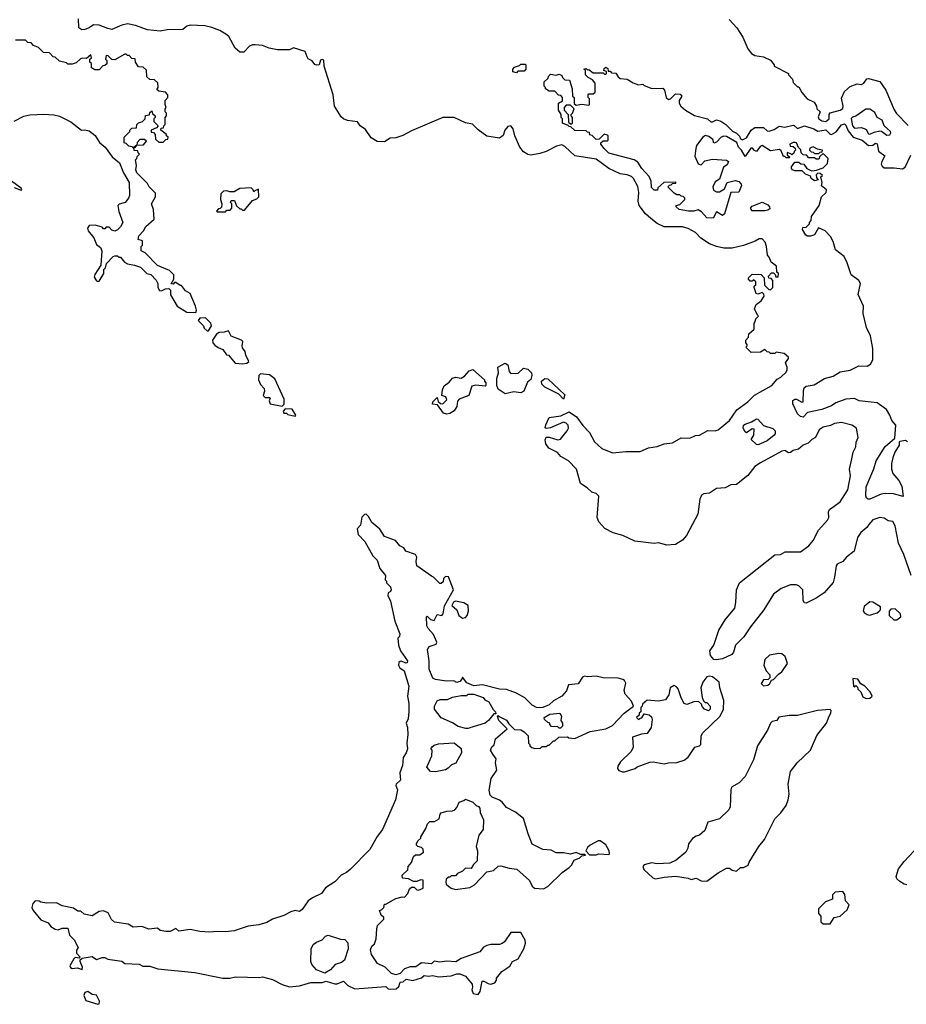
# Model space of a CAD drawing. Extents: x 1861455 to 2058065, y 200073 to 437907.
# Tile 514 of 574: x 1977315 to 1983561, y 409404 to 416343. Entities that reach past the tile are written whole.
import ezdxf

# ---------------------------------------------------------------- set-up
doc = ezdxf.new("R2010")
doc.units = 0

msp = doc.modelspace()

# ---------------------------------------------------------------- linework, layer by layer
at = {"layer": '0CON05XD'}
for points in [[(1982012.3, 412707.7), (1981984.1, 412675.9), (1981935.9, 412644.1), (1981875, 412640), (1981815.6, 412655.6), (1981785, 412651.4), (1981648.3, 412668.3), (1981565, 412707.1), (1981495, 412727.5), (1981437.7, 412757.7), (1981393.8, 412805), (1981383.9, 412833.9), (1981396.1, 412986.1), (1981375, 413003.3), (1981345, 413013.8), (1981313.4, 413043.4), (1981265, 413074), (1981236.5, 413176.5), (1981180.8, 413235), (1981126.2, 413265), (1981104, 413294), (1981042.6, 413322.6), (1981022.2, 413355), (1981017.7, 413382.3), (1981025, 413400), (1981045, 413401.2), (1981105, 413381.2), (1981125, 413386.2), (1981171.2, 413445), (1981181.2, 413465), (1981178.8, 413485), (1981165, 413500), (1981145, 413506.7), (1981055, 413467.9), (1981025, 413461.5), (1981017.1, 413467.1), (1981022.6, 413487.4), (1981045, 413540.8), (1981128, 413552), (1981185, 413580), (1981237.5, 413545), (1981282.1, 413482.1), (1981329.4, 413435), (1981365, 413368.8), (1981415, 413320), (1981490.9, 413290.9), (1981585, 413300), (1981685, 413300), (1981745, 413325.8), (1981805.5, 413334.5), (1981855.6, 413354.4), (1981915, 413361.9), (1981974.3, 413395.7), (1982035, 413394.3), (1982075, 413412.5), (1982103.9, 413416.1), (1982162, 413448), (1982215, 413445.7), (1982235, 413452.5), (1982315, 413518), (1982367.2, 413592.8), (1982445, 413650.8), (1982492.1, 413697.9), (1982551.2, 413728.8), (1982613.3, 413765), (1982650.7, 413809.3), (1982676.1, 413823.9), (1982715, 413860), (1982722.5, 413875), (1982722.5, 413895), (1982710, 413925), (1982730, 413955), (1982730, 413965), (1982701.7, 413991.7), (1982645, 414000), (1982635, 413990), (1982605, 413990), (1982595, 414000), (1982581.7, 414001.7), (1982565, 414020), (1982535, 414000), (1982468.3, 413998.3), (1982430, 414035), (1982440, 414045), (1982440, 414055), (1982430, 414065), (1982430, 414085), (1982450, 414105), (1982451.7, 414128.3), (1982488.3, 414161.7), (1982490, 414205), (1982497, 414213), (1982500, 414235), (1982520, 414255), (1982511.7, 414261.7), (1982492.5, 414305), (1982503, 414337), (1982538.3, 414361.7), (1982560, 414395), (1982558.3, 414408.3), (1982545, 414420), (1982515, 414410), (1982503.3, 414413.3), (1982490, 414455), (1982490, 414465), (1982500, 414475), (1982500, 414495), (1982485, 414510), (1982475, 414500), (1982461.7, 414501.7), (1982450, 414515), (1982450, 414525), (1982475, 414550), (1982538.3, 414548.3), (1982560, 414525), (1982561.7, 414471.7), (1982591.7, 414441.7), (1982605, 414440), (1982620, 414455), (1982620, 414505), (1982608.3, 414518.3), (1982591.7, 414521.7), (1982590, 414535), (1982611.7, 414558.3), (1982625, 414560), (1982638.3, 414548.3), (1982641.7, 414531.7), (1982658.3, 414531.7), (1982660, 414555), (1982650, 414565), (1982647, 414607), (1982610, 414635), (1982595, 414670), (1982583, 414683), (1982576.7, 414745), (1982566.2, 414775), (1982545, 414800), (1982525, 414800), (1982497.1, 414782.9), (1982415, 414752), (1982335, 414733.3), (1982276.1, 414733.9), (1982225, 414744), (1982174.5, 414764.5), (1982113.6, 414803.6), (1982075, 414844.2), (1982025, 414872.5), (1981984.4, 414884.4), (1981855, 414884.4), (1981805, 414906.7), (1981761.1, 414941.1), (1981724.4, 414975), (1981678.2, 415035), (1981672.7, 415065), (1981677.1, 415125), (1981668.7, 415168.7), (1981639.5, 415225), (1981625, 415237.3), (1981595, 415250), (1981545, 415258.1), (1981465, 415293.6), (1981375, 415361.2), (1981225, 415384.6), (1981155, 415450.8), (1981135, 415460.8), (1981096.8, 415453.2), (1981024.5, 415415.5), (1980979.8, 415400.2), (1980915, 415388.1), (1980895, 415392.9), (1980865, 415412.5), (1980839.2, 415445), (1980802.5, 415525), (1980792, 415575), (1980775, 415596), (1980755, 415590), (1980732.5, 415565), (1980721.7, 415528.3), (1980695, 415507.5), (1980605, 415523.3), (1980545, 415567.5), (1980505, 415606.2), (1980455, 415617.5), (1980375, 415653.3), (1980295, 415654), (1980075, 415559.4), (1980015, 415527.6), (1979965, 415511.2), (1979925, 415509.4), (1979885, 415483.5), (1979833.8, 415483.8), (1979791.1, 415511.1), (1979750.2, 415570.2), (1979714.2, 415595), (1979694.1, 415624.1), (1979625, 415632.5), (1979596.2, 415645), (1979579.7, 415659.7), (1979533.1, 415735), (1979524.4, 415815), (1979458.8, 416015), (1979458.3, 416058.3), (1979445, 416063.8), (1979435, 416059.2), (1979423.6, 416026.4), (1979405, 416024), (1979395, 416028), (1979375, 416053.6), (1979347.3, 416067.3), (1979339.4, 416080.6), (1979325, 416120), (1979245, 416146.2), (1979215, 416131.2), (1979131.7, 416131.7), (1979072.5, 416142.5), (1979025, 416162.5), (1978973.6, 416166.4), (1978955, 416166.2), (1978935, 416156.2), (1978894.4, 416115.6), (1978865, 416114.3), (1978832.8, 416142.8), (1978787.5, 416225), (1978775, 416235.6), (1978725, 416267.8), (1978669.2, 416289.2), (1978619.5, 416299.5), (1978516.2, 416303.8), (1978493.3, 416296.7), (1978465, 416273.3), (1978355, 416271.2), (1978305, 416262.9), (1978215, 416272.3), (1978131.7, 416301.7), (1978075, 416313.4), (1978034.3, 416305.7), (1977965, 416273.9), (1977935, 416280.3), (1977876, 416306), (1977835, 416306.7), (1977804.6, 416285), (1977773.3, 416273.2), (1977753, 416273), (1977731.9, 416285), (1977728.5, 416348.5)], [(1982312, 416345), (1982367, 416287), (1982409.7, 416219.7), (1982445, 416137.5), (1982470, 416105), (1982495, 416090), (1982555, 416082.5), (1982605, 416057.5), (1982630, 416025), (1982630, 416015), (1982730, 415965), (1982730, 415955), (1982760, 415925), (1982765, 415900), (1982795, 415870), (1982805, 415870), (1982825, 415830), (1982862.5, 415785), (1982913, 415763), (1982927.5, 415735), (1982930, 415715), (1982953.3, 415695), (1982940.4, 415659.6), (1982944.6, 415645), (1982965, 415630.8), (1982995, 415626.2), (1983018.1, 415645), (1983018, 415675), (1983025, 415686.7), (1983094.1, 415705.9), (1983113.3, 415716.7), (1983117, 415733), (1983105, 415790), (1983125, 415837.5), (1983165, 415872.5), (1983215, 415892.5), (1983245, 415887.5), (1983263, 415897), (1983283.6, 415926.4), (1983295, 415930), (1983375, 415907.5), (1983417.7, 415847.7), (1983475, 415707.5), (1983492.3, 415682.3), (1983575, 415597.5)], [(1978555, 414280), (1978560, 414295), (1978552.5, 414325), (1978515, 414412.5), (1978482.3, 414432.3), (1978455, 414470), (1978445, 414470), (1978415, 414490), (1978405, 414490), (1978395, 414480), (1978381.7, 414481.7), (1978400, 414515), (1978400, 414545), (1978370, 414575), (1978285, 414610), (1978199.3, 414699.3), (1978170, 414715), (1978170, 414745), (1978180, 414755), (1978180, 414785), (1978150, 414795), (1978155, 414820), (1978187.5, 414855), (1978203.3, 414885), (1978261.7, 414938.3), (1978256.7, 415005), (1978243.3, 415045), (1978272.5, 415095), (1978271.7, 415121.7), (1978227.5, 415165), (1978215, 415190), (1978140, 415265), (1978132.5, 415285), (1978137.5, 415315), (1978130, 415355), (1978140, 415365), (1978141.7, 415378.3), (1978160, 415395), (1978150, 415405), (1978148.3, 415418.3), (1978121.7, 415421.7), (1978120, 415440), (1978128.3, 415441.7), (1978140, 415460), (1978188.3, 415461.7), (1978208.3, 415488.3), (1978195, 415500), (1978161.7, 415498.3), (1978141.7, 415478.3), (1978140, 415460), (1978115, 415440), (1978108.3, 415448.3), (1978083, 415453), (1978065, 415470), (1978050, 415475), (1978050, 415515), (1978090, 415555), (1978090, 415565), (1978105, 415580), (1978138.3, 415581.7), (1978140, 415605), (1978153, 415617), (1978180, 415625), (1978200, 415645), (1978201.7, 415668.3), (1978228.3, 415671.7), (1978231.7, 415688.3), (1978245, 415700), (1978251.7, 415681.7), (1978270, 415665), (1978270, 415655), (1978260, 415645), (1978260, 415625), (1978290, 415595), (1978278.3, 415581.7), (1978240, 415565), (1978241.7, 415551.7), (1978258.3, 415548.3), (1978270, 415535), (1978271.7, 415501.7), (1978295, 415480), (1978325, 415480), (1978345, 415500), (1978358.3, 415501.7), (1978360, 415515), (1978350, 415525), (1978350, 415535), (1978310, 415565), (1978311.7, 415578.3), (1978328.3, 415581.7), (1978330, 415595), (1978340, 415605), (1978340, 415655), (1978350, 415665), (1978350, 415685), (1978340, 415695), (1978340, 415715), (1978347.5, 415725), (1978340, 415745), (1978340, 415775), (1978357.5, 415795), (1978357.5, 415815), (1978341.7, 415831.7), (1978295, 415840), (1978281.7, 415851.7), (1978290, 415865), (1978288.3, 415898.3), (1978265, 415920), (1978231.7, 415921.7), (1978211.7, 415941.7), (1978208.3, 415988.3), (1978185, 416010), (1978151.7, 416011.7), (1978130, 416045), (1978128.3, 416068.3), (1978105, 416070), (1978085, 416090), (1978075, 416090), (1978065, 416100), (1978055, 416100), (1977985, 416060), (1977963, 416063), (1977938.3, 416088.3), (1977925, 416090), (1977920, 416065), (1977930, 416055), (1977928.3, 416031.7), (1977915, 416020), (1977901.7, 416018.3), (1977875, 415990), (1977845, 415990), (1977820, 416005), (1977820, 416035), (1977810, 416045), (1977810, 416065), (1977820, 416075), (1977815, 416096.7), (1977785, 416070), (1977755, 416072.5), (1977743, 416067), (1977711.7, 416038.3), (1977685, 416030), (1977655, 416030), (1977645, 416040), (1977595, 416050), (1977565, 416080), (1977551.7, 416081.7), (1977525, 416110), (1977481.7, 416111.7), (1977448.3, 416148.3), (1977411.7, 416161.7), (1977395, 416180), (1977371.7, 416181.7), (1977355, 416200), (1977285, 416200)], [(1980815, 415970), (1980790, 415975), (1980790, 415995), (1980801.7, 416008.3), (1980835, 416020), (1980845, 416030), (1980875, 416030), (1980880, 416025), (1980880, 415995), (1980868.3, 415981.7), (1980825, 415980), (1980815, 415970)], [(1983281.2, 414175), (1983256.4, 414273.6), (1983260, 414325), (1983223, 414407), (1983237.5, 414485), (1983225.9, 414505.9), (1983173.3, 414545), (1983145, 414630), (1983122.5, 414675), (1983061.7, 414721.7), (1983045, 414780), (1983027.5, 414815), (1982990, 414855), (1982943, 414877), (1982915, 414827.5), (1982885, 414816.7), (1982865, 414817.5), (1982852.5, 414825), (1982830, 414865), (1982831.7, 414878.3), (1982855, 414880), (1982880, 414905), (1982880, 414915), (1982891.7, 414928.3), (1982893.3, 414956.7), (1982947.5, 415035), (1982963.3, 415095), (1982997.5, 415125), (1983000, 415145), (1982963, 415173), (1982967.5, 415195), (1982960, 415235), (1982970, 415245), (1982955, 415260), (1982938.3, 415261.7), (1982925, 415250), (1982928.3, 415228.3), (1982940, 415215), (1982915, 415207.5), (1982890, 415225), (1982885, 415240), (1982850, 415255), (1982827, 415277), (1982775, 415277.5), (1982760, 415285), (1982752.5, 415295), (1982753, 415307), (1982775, 415340), (1982805, 415340), (1982818.3, 415328.3), (1982840, 415325), (1982860, 415295), (1982883, 415283), (1982895, 415277.5), (1982927.5, 415282.5), (1982975, 415300), (1983005, 415330), (1983010, 415365), (1982975, 415400), (1982951.7, 415378.3), (1982945, 415360), (1982925, 415360), (1982915, 415370), (1982875, 415370), (1982858.3, 415388.3), (1982835, 415390), (1982820, 415405), (1982817, 415427), (1982801.7, 415441.7), (1982787.5, 415475), (1982777, 415477), (1982763, 415477), (1982740, 415465), (1982741.7, 415451.7), (1982765, 415450), (1982778.3, 415438.3), (1982780, 415425), (1982770, 415415), (1982768.3, 415401.7), (1982755, 415390), (1982748.3, 415398.3), (1982721.7, 415408.3), (1982721.7, 415391.7), (1982740, 415375), (1982735, 415370), (1982715, 415370), (1982705, 415380), (1982695, 415380), (1982678.3, 415418.3), (1982667.5, 415427.5), (1982605, 415420), (1982545, 415456.7), (1982530.7, 415449.3), (1982506.7, 415413.3), (1982490.7, 415420.7), (1982478.3, 415438.3), (1982465, 415437.5), (1982425, 415380), (1982400, 415425), (1982380, 415445), (1982367.3, 415477.3), (1982295, 415520), (1982275, 415522), (1982255.7, 415514.3), (1982225, 415480), (1982205, 415472.5), (1982198.3, 415498.3), (1982170.7, 415520.7), (1982147, 415527), (1982127.5, 415515), (1982083.9, 415456.1), (1982078.8, 415435), (1982071.7, 415381.7), (1982095, 415327.5), (1982115, 415320), (1982142.3, 415347.7), (1982195, 415360), (1982293.6, 415353.6), (1982307.5, 415345), (1982299.3, 415320.7), (1982273.3, 415305), (1982245, 415220), (1982215, 415200), (1982197.5, 415165), (1982201.7, 415141.7), (1982225, 415130), (1982245, 415130), (1982279.3, 415150.7), (1982300, 415195), (1982355, 415210), (1982382.3, 415202.3), (1982397.5, 415185), (1982400, 415175), (1982381.7, 415128.3), (1982323.8, 415126.2), (1982280, 414975), (1982266.4, 414963.6), (1982225, 414990), (1982200, 414945), (1982155, 414946), (1982118.6, 414988.6), (1982095, 415002.5), (1982065, 414993.8), (1982025.9, 414994.1), (1981960, 415005), (1981940, 415025), (1981940, 415035), (1981965, 415040), (1982000, 415075), (1982000, 415085), (1981988.3, 415098.3), (1981975, 415100), (1981965, 415110), (1981945, 415110), (1981925, 415120), (1981880, 415165), (1981891.7, 415178.3), (1981905, 415180), (1981915, 415190), (1981938.3, 415191.7), (1981938.3, 415198.3), (1981853, 415197), (1981811.7, 415158.3), (1981808.3, 415141.7), (1981785, 415142.5), (1981765, 415160), (1981763.3, 415205), (1981748.8, 415238.8), (1981697.5, 415295), (1981670, 415340), (1981645, 415356.2), (1981465, 415402.5), (1981433.3, 415435), (1981410, 415465), (1981410, 415475), (1981425, 415490), (1981455, 415490), (1981460, 415495), (1981460, 415525), (1981455, 415530), (1981433, 415537), (1981398.3, 415501.7), (1981375, 415500), (1981348.3, 415528.3), (1981331.7, 415531.7), (1981328.3, 415548.3), (1981315, 415550), (1981305, 415560), (1981225, 415562.5), (1981198.3, 415588.3), (1981185, 415590), (1981178.3, 415598.3), (1981140, 415615), (1981140, 415645), (1981130, 415655), (1981130, 415675), (1981110, 415705), (1981110, 415755), (1981138.3, 415771.7), (1981140, 415795), (1981128.3, 415808.3), (1981111.7, 415811.7), (1981085, 415840), (1981045, 415840), (1981020, 415855), (1981020, 415865), (1981010, 415875), (1981010, 415905), (1981035, 415930), (1981041.7, 415948.3), (1981055, 415960), (1981095, 415952.5), (1981115, 415960), (1981135, 415950), (1981140, 415935), (1981155, 415920), (1981188.3, 415918.3), (1981207.5, 415855), (1981210, 415805), (1981220, 415795), (1981221.7, 415751.7), (1981235, 415740), (1981275, 415747.5), (1981325, 415740), (1981330, 415745), (1981330, 415785), (1981320, 415795), (1981320, 415815), (1981325, 415820), (1981355, 415820), (1981368.3, 415831.7), (1981370, 415895), (1981349.3, 415919.3), (1981320, 415935), (1981300, 415955), (1981300, 415985), (1981290, 415995), (1981305, 416000), (1981315, 415990), (1981325, 415992.5), (1981355, 415970), (1981425, 415970), (1981435, 415960), (1981445, 415960), (1981450, 415965), (1981448.3, 415978.3), (1981430, 415985), (1981431.7, 415998.3), (1981445, 416010), (1981458.3, 415998.3), (1981461.7, 415981.7), (1981475, 415980), (1981485, 415970), (1981515, 415967.5), (1981530, 415940), (1981545, 415930), (1981595, 415923.3), (1981637.3, 415897.3), (1981675, 415883.3), (1981705, 415890), (1981715, 415880), (1981768.3, 415858.3), (1981845, 415860), (1981857, 415847), (1981870, 415795), (1981885, 415780), (1981900, 415785), (1981935, 415820), (1981968.3, 415818.3), (1981980, 415805), (1981960, 415775), (1981960, 415755), (1981972.5, 415735), (1982005, 415706.2), (1982068.3, 415668.3), (1982160, 415645), (1982183, 415623), (1982195, 415622.5), (1982225, 415636.7), (1982255, 415627.5), (1982290, 415605), (1982337, 415557), (1982365, 415542.5), (1982385, 415522.5), (1982393.8, 415503.8), (1982407, 415497), (1982435, 415510), (1982467.5, 415565), (1982495, 415582.5), (1982555, 415583.8), (1982580.8, 415560.8), (1982595, 415557.3), (1982629.6, 415570.4), (1982665, 415594), (1982705, 415585.5), (1982765, 415601.2), (1982771.7, 415598.3), (1982795, 415577.5), (1982844.1, 415595.9), (1982910, 415575), (1982938.8, 415558.8), (1982995, 415566.5), (1983025, 415536.9), (1983035, 415534.4), (1983068.1, 415551.9), (1983105, 415603.1), (1983125, 415609.1), (1983135, 415600), (1983150.8, 415560.8), (1983185.7, 415515.7), (1983250, 415495), (1983295, 415455.7), (1983325, 415458.8), (1983345, 415472.5), (1983355, 415469.2), (1983366.2, 415416.2), (1983410, 415385), (1983387.5, 415345), (1983384.2, 415325), (1983390.6, 415310.6), (1983405, 415300), (1983475, 415300), (1983535, 415291.2), (1983552, 415305), (1983592.3, 415387.7)], [(1981205, 415610), (1981210, 415615), (1981210, 415655), (1981200, 415665), (1981200, 415675), (1981210, 415685), (1981220, 415715), (1981195, 415740), (1981165, 415740), (1981150, 415725), (1981150, 415705), (1981180, 415675), (1981181.7, 415621.7), (1981195, 415610), (1981205, 415610)], [(1983425, 415530), (1983445, 415532.7), (1983453.1, 415545), (1983448.6, 415555), (1983404.6, 415594.6), (1983391.9, 415635), (1983355, 415654), (1983339.4, 415689.4), (1983305, 415712), (1983276.7, 415713.3), (1983205, 415662.5), (1983182.5, 415657.5), (1983172.5, 415647.5), (1983182.3, 415595), (1983195, 415578.6), (1983243.6, 415583.6), (1983265, 415576.7), (1983278.7, 415568.7), (1983295, 415539.2), (1983305, 415535.6), (1983335, 415550.7), (1983375, 415559.1), (1983387, 415557), (1983425, 415530)], [(1977275, 415627.5), (1977345, 415662.5), (1977386.7, 415673.3), (1977485, 415676.7), (1977555, 415672.5), (1977595, 415662.5), (1977675, 415623.3), (1977750, 415565), (1977775, 415567.5), (1977805, 415560), (1977846.4, 415526.4), (1977877, 415477), (1977917.5, 415445), (1977966.1, 415376.1), (1978017.5, 415335), (1978046.7, 415265), (1978086.7, 415195), (1978088, 415105), (1978081.2, 415085), (1978058.8, 415055), (1978015, 415044.4), (1978006.2, 415033.8), (1978012.7, 414992.7), (1978042.5, 414915), (1978025, 414882.5), (1978005, 414862.5), (1977985, 414852.5), (1977965, 414860), (1977945, 414880), (1977925, 414880), (1977915, 414870), (1977905, 414870), (1977895, 414880), (1977846.2, 414896.2), (1977805, 414892.5), (1977792.5, 414875), (1977797.5, 414855), (1977837.5, 414805), (1977855, 414760), (1977885, 414737.5), (1977892.5, 414715), (1977887, 414613), (1977845, 414547.5), (1977839.3, 414529.3), (1977855, 414503.3), (1977865, 414497.5), (1977875, 414500), (1977907.5, 414555), (1977908.3, 414581.7), (1977920, 414595), (1977927.5, 414625), (1977972.5, 414675), (1977985, 414680), (1978005, 414680), (1978015, 414670), (1978025, 414670), (1978053.6, 414633.6), (1978075, 414622.5), (1978123, 414613), (1978165, 414600), (1978210, 414555), (1978238.3, 414548.3), (1978277, 414507), (1978287.5, 414485), (1978287.5, 414455), (1978300, 414435), (1978315, 414432.5), (1978343, 414447), (1978365, 414450), (1978377, 414437), (1978377.5, 414405), (1978423.6, 414323.6), (1978493, 414283), (1978555, 414280)], [(1982945, 415400), (1982955, 415410), (1982968.3, 415411.7), (1982970, 415425), (1982935, 415430), (1982905, 415447.5), (1982881.7, 415438.3), (1982880, 415425), (1982891.7, 415411.7), (1982905, 415410), (1982915, 415400), (1982945, 415400)], [(1977275, 415160), (1977325, 415142.5), (1977330, 415145), (1977326.4, 415156.4), (1977250.5, 415210.5)], [(1978765, 414990), (1978775, 415000), (1978798.3, 415001.7), (1978810, 415015), (1978810, 415045), (1978800, 415055), (1978805, 415070), (1978828.3, 415068.3), (1978841.7, 415031.7), (1978865, 415010), (1978875, 415010), (1978885, 415000), (1978898.3, 415001.7), (1978955, 415070), (1978985, 415080), (1979000, 415095), (1978998.3, 415148.3), (1978971.7, 415138.3), (1978965, 415130), (1978960, 415145), (1978945, 415157.5), (1978865, 415152.5), (1978825, 415130), (1978795, 415130), (1978775, 415137.5), (1978750, 415135), (1978732.5, 415115), (1978730, 415075), (1978740, 415045), (1978737.5, 415022.5), (1978728.3, 415011.7), (1978715, 415010), (1978702.5, 414995), (1978705, 414990), (1978765, 414990)], [(1982565, 414996.2), (1982475, 414996.7), (1982464.2, 415015), (1982475, 415028.8), (1982545, 415057.5), (1982585, 415038.8), (1982596.2, 415025), (1982598.8, 415011.2), (1982585, 415001.2), (1982565, 414996.2)], [(1978645, 414150), (1978666.7, 414185), (1978662.5, 414205), (1978625, 414242.5), (1978585, 414240), (1978573, 414223), (1978610, 414185), (1978615, 414170), (1978635, 414150), (1978645, 414150)], [(1983568.3, 413368.3), (1983555, 413377.5), (1983515, 413370), (1983510, 413365), (1983511.2, 413345), (1983480.8, 413295), (1983465.7, 413255), (1983457.1, 413215), (1983456.9, 413175), (1983467.1, 413145), (1983508.6, 413095), (1983530, 413055), (1983538.3, 412981.7), (1983471.2, 413001.2), (1983415, 413004.3), (1983385, 412999.2), (1983305, 412963.3), (1983293, 412963), (1983281.7, 412971.7), (1983277, 412987), (1983278.3, 413051.7), (1983332, 413178), (1983348, 413235), (1983412.9, 413335), (1983480, 413395), (1983488.1, 413485), (1983459.2, 413519.2), (1983444.4, 413555), (1983420.8, 413595), (1983355, 413643.3), (1983228, 413658), (1983195, 413672.9), (1983135, 413670), (1983065, 413643.3), (1983035, 413621.2), (1982965, 413596.5), (1982865, 413575.7), (1982835, 413543.1), (1982815, 413546), (1982794.4, 413564.4), (1982760.8, 413635), (1982761.2, 413658.8), (1982775, 413668.8), (1982787.7, 413667.7), (1982825, 413647.5), (1982835, 413650), (1982836.4, 413726.4), (1982841.7, 413748.3), (1982855, 413761.2), (1982911.1, 413768.9), (1982985, 413813.8), (1983045, 413831.2), (1983095, 413861.2), (1983165, 413874), (1983227.3, 413902.7), (1983285, 413901.9), (1983309.2, 413915), (1983326, 413945), (1983324.2, 414025), (1983308, 414115), (1983281.2, 414175)], [(1978885, 413917.5), (1978915, 413922.5), (1978930, 413935), (1978908.3, 413978.3), (1978902.5, 414005), (1978885, 414030), (1978881.2, 414045), (1978886.2, 414075), (1978877.5, 414085), (1978805, 414112.5), (1978785, 414150), (1978755, 414140), (1978720.7, 414139.3), (1978702.3, 414127.7), (1978673.3, 414085), (1978676.7, 414065), (1978690.5, 414050.5), (1978713, 414033), (1978745, 414020), (1978771.7, 413981.7), (1978785, 413980), (1978833, 413923), (1978885, 413917.5)], [(1980735, 413706.7), (1980685, 413740), (1980677.5, 413765), (1980677.5, 413815), (1980687.5, 413855), (1980682.5, 413895), (1980735, 413922.5), (1980755, 413910), (1980763, 413863), (1980775, 413850), (1980827, 413853), (1980865, 413887.5), (1980895, 413880), (1980920, 413855), (1980923.3, 413835), (1980915, 413807.5), (1980892.5, 413787.5), (1980866.2, 413725), (1980845, 413713.3), (1980795, 413720), (1980735, 413706.7)], [(1979165, 413620), (1979177.5, 413632.5), (1979179.3, 413669.3), (1979112.3, 413812.3), (1979075, 413841.2), (1979012.5, 413847.5), (1979000, 413835), (1978997.5, 413805), (1979011.7, 413771.7), (1979037.5, 413745), (1979040, 413725), (1979030, 413695), (1979045, 413680), (1979075, 413680), (1979080, 413675), (1979072.5, 413657.5), (1979080, 413635), (1979165, 413620)], [(1980325, 413563.8), (1980300.5, 413570.5), (1980258.3, 413628.3), (1980223.8, 413633.8), (1980225, 413650), (1980255, 413680), (1980263.3, 413653.3), (1980279.3, 413639.3), (1980295, 413636.7), (1980323.3, 413665), (1980316.4, 413686.4), (1980290, 413695), (1980293.3, 413735), (1980305, 413763.3), (1980341.7, 413788.3), (1980365, 413816.2), (1980385, 413823.3), (1980425, 413817.5), (1980449.3, 413830.7), (1980481.7, 413868.3), (1980508.3, 413878.3), (1980590, 413805), (1980590, 413795), (1980600, 413785), (1980600, 413765), (1980595, 413760), (1980527.7, 413767.7), (1980500.3, 413759.7), (1980478.8, 413695), (1980410.5, 413669.5), (1980400, 413655), (1980393.9, 413616.1), (1980375, 413587.5), (1980345, 413567.5), (1980325, 413563.8)], [(1981145, 413670), (1981113.6, 413703.6), (1981014.2, 413754.2), (1980993.8, 413775), (1980991.2, 413795), (1981015, 413814), (1981035, 413813.3), (1981155, 413700), (1981145, 413670)], [(1979255, 413550), (1979260, 413555), (1979235, 413597.5), (1979185, 413600), (1979170, 413585), (1979175, 413570), (1979195, 413570), (1979205, 413560), (1979255, 413550)], [(1983595.9, 412425.9), (1983543.3, 412575), (1983506.7, 412655), (1983483.1, 412775), (1983465.5, 412805.5), (1983432.3, 412812.3), (1983405, 412830), (1983375, 412833.8), (1983325, 412818.8), (1983296, 412785), (1983282, 412765), (1983240.9, 412729.1), (1983217.5, 412695), (1983193, 412597), (1983138.8, 412555), (1983115, 412523.8), (1983075, 412506), (1983066.2, 412495), (1983056, 412415), (1983045, 412377.5), (1982983.3, 412305), (1982925, 412265.8), (1982855, 412230), (1982845, 412232.5), (1982835, 412250), (1982832, 412325), (1982803.1, 412353.1), (1982785, 412360), (1982745, 412360.6), (1982680, 412335), (1982625, 412293.3), (1982557.5, 412185), (1982464, 412065), (1982416.8, 411993.2), (1982358, 411935), (1982342.5, 411885), (1982331.1, 411868.9), (1982265, 411837.8), (1982225, 411830.9), (1982205, 411834.5), (1982181.4, 411861.4), (1982176.7, 411895), (1982205.6, 411935), (1982239.7, 412040.3), (1982285.5, 412114.5), (1982352.5, 412195), (1982361.2, 412235), (1982363.8, 412325), (1982385.9, 412374.1), (1982635, 412572.5), (1982675, 412573.3), (1982707, 412593), (1982815, 412594), (1982873.3, 412635), (1982905, 412673.3), (1982943.5, 412746.5), (1983006.4, 412815), (1983015.6, 412835.6), (1983013.8, 412875), (1983019.3, 412890.7), (1983095, 412946), (1983149.1, 413030.9), (1983167.7, 413127.7), (1983160, 413175), (1983178.3, 413248.3), (1983187.5, 413295), (1983206.1, 413333.9), (1983207.5, 413365), (1983221.7, 413398.3), (1983210, 413465), (1983176.4, 413486.4), (1983103.6, 413503.6), (1983055, 413497.5), (1983027.3, 413482.7), (1982975, 413471.2), (1982948.3, 413451.7), (1982922.1, 413397.9), (1982895, 413384.2), (1982870.7, 413359.3), (1982833.3, 413345), (1982802.4, 413317.6), (1982765, 413306.9), (1982745, 413293.3), (1982731.7, 413291.7), (1982705, 413306.4), (1982685, 413303.1), (1982535, 413220.8), (1982495, 413194.2), (1982445, 413130), (1982365, 413068.1), (1982325, 413064.4), (1982285, 413042.9), (1982225, 413039.4), (1982175, 413006.2), (1982135, 413000.8), (1982118.1, 412991.9), (1982105.6, 412965), (1982091.4, 412858.6), (1982012.3, 412707.7)], [(1982515, 413347.1), (1982505, 413350), (1982467.5, 413385), (1982487.5, 413415), (1982488.3, 413458.3), (1982475, 413460), (1982435, 413432.5), (1982425, 413437.5), (1982412.5, 413465), (1982414.3, 413485), (1982425, 413493.3), (1982471.2, 413508.8), (1982505, 413530), (1982515, 413527.5), (1982554.2, 413484.2), (1982621.9, 413461.9), (1982636.9, 413445), (1982636.9, 413425), (1982630, 413415), (1982580, 413375), (1982535, 413354.4), (1982515, 413347.1)], [(1980545, 409473.3), (1980560, 409495), (1980573.6, 409566.4), (1980585, 409567.5), (1980615, 409550), (1980635, 409546.2), (1980662.5, 409555), (1980673.3, 409575), (1980673, 409587), (1980712.5, 409635), (1980767.7, 409672.3), (1980787.5, 409705), (1980826.7, 409725), (1980866.2, 409795), (1980878, 409835), (1980876.2, 409855), (1980845, 409910), (1980775, 409908.8), (1980731.2, 409845), (1980715, 409832.9), (1980695, 409825.7), (1980635, 409825.8), (1980605, 409818.8), (1980582.9, 409807.1), (1980555.9, 409774.1), (1980425, 409726.7), (1980386.4, 409703.6), (1980325, 409707.5), (1980275, 409700), (1980235, 409706.7), (1980215, 409690), (1980145, 409696.2), (1980105, 409667.5), (1980065, 409666.7), (1980026.1, 409653.9), (1979995, 409620), (1979965, 409612.5), (1979935, 409620), (1979890, 409665), (1979835, 409692.5), (1979794.1, 409754.1), (1979787, 409787), (1979796.4, 409813.6), (1979815, 409830), (1979826.7, 409865), (1979830, 409935), (1979835, 409960), (1979880, 410005), (1979880, 410015), (1979861.7, 410031.7), (1979850, 410065), (1979865, 410070), (1979880, 410085), (1979885, 410110), (1979895, 410110), (1979965, 410150), (1980008.3, 410161.7), (1980025, 410160), (1980050, 410185), (1980061.7, 410218.3), (1980075, 410230), (1980095, 410230), (1980111.7, 410211.7), (1980125, 410207.5), (1980158.3, 410221.7), (1980158.3, 410278.3), (1980138.3, 410281.7), (1980111.7, 410268.3), (1980088.3, 410268.3), (1980055, 410287.5), (1980011.7, 410291.7), (1980010, 410315), (1980048.3, 410351.7), (1980052.5, 410375), (1980076.1, 410403.9), (1980090, 410445), (1980103, 410457), (1980135, 410456.7), (1980158.8, 410475), (1980158.1, 410498.1), (1980145, 410508.8), (1980120, 410515), (1980110, 410525), (1980110, 410535), (1980120, 410555), (1980140, 410575), (1980140, 410585), (1980177, 410643), (1980187.5, 410675), (1980205, 410692.5), (1980237, 410693), (1980269.3, 410710.7), (1980277.5, 410745), (1980285, 410752.5), (1980325, 410766.2), (1980365, 410767.5), (1980380, 410775), (1980395, 410790), (1980411.7, 410828.3), (1980445, 410840), (1980455, 410850), (1980508.3, 410828.3), (1980530, 410805), (1980548.3, 410798.3), (1980557.5, 410785), (1980558.8, 410755), (1980582.5, 410705), (1980580, 410635), (1980550, 410595), (1980530, 410515), (1980540, 410485), (1980537.5, 410415), (1980511.7, 410388.3), (1980495, 410360), (1980455, 410362.5), (1980435, 410342.5), (1980400, 410325), (1980385, 410310), (1980355, 410310), (1980345, 410300), (1980335, 410300), (1980320, 410285), (1980317.5, 410265), (1980320, 410250), (1980335, 410237.5), (1980355, 410222.5), (1980385, 410212.5), (1980485, 410227.5), (1980520, 410245), (1980605, 410337.5), (1980653.6, 410346.4), (1980685, 410376.7), (1980705, 410380), (1980763.6, 410363.6), (1980817, 410357), (1980905.9, 410275.9), (1980926.4, 410236.4), (1980941.7, 410221.7), (1981005, 410216.7), (1981035, 410233.3), (1981136.1, 410333.9), (1981185, 410367.5), (1981202.5, 410385), (1981220.7, 410419.3), (1981260, 410435), (1981275, 410450), (1981300, 410455), (1981295, 410460), (1981265, 410460), (1981235, 410473.3), (1981195, 410462.5), (1981145, 410472.5), (1981095, 410472.5), (1981059.3, 410489.3), (1981000, 410495), (1980925, 410532.5), (1980896.1, 410606.1), (1980865, 410712.5), (1980808.3, 410758.3), (1980745, 410790), (1980715, 410827.5), (1980695, 410842.5), (1980643, 410863), (1980628.3, 410878.3), (1980623, 410913), (1980636.7, 410995), (1980676.7, 411055), (1980667.5, 411105), (1980672.5, 411135), (1980647, 411167), (1980632.5, 411195), (1980641.7, 411218.3), (1980657, 411233), (1980667.5, 411275), (1980750, 411345), (1980690, 411405), (1980680, 411435), (1980685, 411440), (1980691.7, 411431.7), (1980745, 411406.7), (1980760.7, 411380.7), (1980801.7, 411341.7), (1980845, 411337.5), (1980870, 411325), (1980897, 411297), (1980900, 411245), (1980910, 411235), (1980910, 411225), (1980923.3, 411213.3), (1980945, 411207.5), (1980985, 411210), (1980995, 411220), (1981025, 411220), (1981035, 411230), (1981045, 411230), (1981075, 411260), (1981085, 411260), (1981113, 411287), (1981175, 411290), (1981183, 411283), (1981225, 411277.5), (1981335, 411325.7), (1981445, 411346.2), (1981491.7, 411368.3), (1981572.5, 411455), (1981640, 411505), (1981625, 411540), (1981580.5, 411590.5), (1981573.8, 411615), (1981586.1, 411666.1), (1981576.7, 411685), (1981565, 411693.3), (1981531.7, 411701.7), (1981424.3, 411704.3), (1981375, 411717.1), (1981315, 411712.5), (1981293, 411717), (1981280.7, 411709.3), (1981248.3, 411661.7), (1981182, 411655), (1981168, 411612), (1981135, 411576.7), (1981075, 411542.5), (1981046.1, 411513.9), (1981000, 411495), (1980975, 411493.3), (1980955, 411496.7), (1980925, 411513.3), (1980873.6, 411563.6), (1980815, 411597.3), (1980745, 411622.5), (1980695, 411625.7), (1980575, 411656), (1980515, 411647.5), (1980465, 411670), (1980435, 411710), (1980430, 411695), (1980415, 411680), (1980395, 411672.5), (1980373, 411683), (1980320.5, 411680.5), (1980245, 411693.3), (1980225, 411702.5), (1980198.8, 411765), (1980200, 411825), (1980187.5, 411905), (1980200, 411925), (1980248.3, 411941.7), (1980252.5, 411955), (1980231.2, 412011.2), (1980192.7, 412052.7), (1980182.3, 412072.3), (1980180, 412135), (1980185, 412140), (1980210, 412115), (1980235, 412110), (1980255, 412150), (1980290, 412145), (1980297.5, 412155), (1980308.3, 412211.7), (1980370, 412325), (1980335, 412417.5), (1980315, 412420), (1980300, 412405), (1980298.3, 412381.7), (1980285, 412370), (1980275, 412370), (1980230, 412415), (1980215, 412422.5), (1980112.5, 412495), (1980108.8, 412525), (1980113.3, 412555), (1980103.9, 412573.9), (1980035, 412597.5), (1980021.2, 412621.2), (1979992.5, 412635), (1979963.6, 412673.6), (1979885, 412700), (1979853, 412753), (1979795, 412800), (1979771.7, 412841.7), (1979755, 412857.5), (1979745, 412856.7), (1979725, 412837.5), (1979715, 412780), (1979692.5, 412755), (1979700, 412715), (1979746.7, 412665), (1979803.9, 412563.9), (1979832.5, 412535), (1979852.5, 412475), (1979892.5, 412425), (1979890, 412395), (1979900, 412385), (1979900, 412375), (1979927.5, 412345), (1979932.5, 412325), (1979926.4, 412313.6), (1979910, 412305), (1979907.5, 412285), (1979926.7, 412245), (1979958.8, 412105), (1979992.5, 412015), (1979990, 411995), (1979980, 411985), (1979982.5, 411935), (1979997.5, 411895), (1980046.7, 411825), (1980045, 411810), (1980035, 411807.5), (1980005, 411823.3), (1979995, 411820), (1979986.4, 411813.6), (1979983.8, 411795), (1979993.3, 411775), (1980023.6, 411753.6), (1980056.7, 411645), (1980047.5, 411575), (1980056.2, 411525), (1980056, 411465), (1980051.2, 411415), (1980036.7, 411385), (1980046.7, 411355), (1980050, 411305), (1980042.5, 411245), (1980045.9, 411204.1), (1980036.7, 411175), (1980016.7, 411143.3), (1980012.7, 411087.3), (1979994, 411035), (1979997.3, 410982.7), (1979967.5, 410955), (1979964.5, 410945.5), (1979975.8, 410915), (1979962.5, 410845), (1979870, 410635), (1979833.3, 410586.7), (1979782.5, 410495), (1979644.2, 410355), (1979617, 410333), (1979580, 410315), (1979535, 410266), (1979470, 410225), (1979441.2, 410185), (1979376.7, 410155), (1979347, 410133), (1979305, 410071.2), (1979285, 410058.8), (1979256.2, 410063.8), (1979225, 410056), (1979175, 410028.8), (1979095, 410003.8), (1979055, 409981.2), (1979000, 409965), (1978925, 409953.8), (1978825, 409922), (1978764.1, 409914.1), (1978705, 409916.7), (1978655, 409911.2), (1978585, 409916.2), (1978515, 409930), (1978435, 409920), (1978415, 409937.5), (1978375, 409917.5), (1978345, 409917.5), (1978303.8, 409923.8), (1978285, 409940), (1978225, 409933.3), (1978175, 409952.5), (1978115, 409947.5), (1978079.3, 409969.3), (1977983.6, 409983.6), (1977961.7, 410001.7), (1977937.7, 410047.7), (1977905, 410063.3), (1977875, 410056.7), (1977825, 410027.5), (1977768.3, 410038.3), (1977745, 410060), (1977725, 410060), (1977695, 410082.5), (1977615, 410097.5), (1977575, 410120), (1977505, 410117.5), (1977463, 410123), (1977451.7, 410131.7), (1977425, 410132.5), (1977407.5, 410115), (1977400, 410085), (1977410, 410065), (1977465, 410000), (1977515, 409977.5), (1977535, 409952.5), (1977565, 409932.5), (1977585, 409927.5), (1977615, 409940), (1977655, 409940), (1977665, 409890), (1977698.3, 409858.3), (1977727, 409803), (1977715.8, 409784.2), (1977715.8, 409765), (1977740, 409735), (1977735, 409730), (1977705, 409732.5), (1977697.5, 409725), (1977668, 409675), (1977672.1, 409662.1), (1977685, 409655.8), (1977721.7, 409661.7), (1977755, 409650), (1977757.5, 409665), (1977740, 409705), (1977741.7, 409718.3), (1977755, 409730), (1977825, 409740), (1977855, 409720), (1977895, 409732.5), (1977915, 409732.5), (1977935, 409722.5), (1978035, 409707.5), (1978055, 409692.5), (1978156.4, 409686.4), (1978183, 409673), (1978231.7, 409671.7), (1978287, 409653), (1978548.3, 409628.3), (1978745, 409587.5), (1978795, 409587.5), (1978836.4, 409596.4), (1979005, 409592.5), (1979025, 409596.7), (1979095, 409577.5), (1979165, 409542.5), (1979215, 409526.7), (1979285, 409533.3), (1979365, 409557.5), (1979445, 409557.5), (1979475, 409567.5), (1979535, 409547.5), (1979551.7, 409548.3), (1979597, 409567), (1979627, 409537), (1979675, 409512.5), (1979895, 409530), (1979911.7, 409511.7), (1979925, 409510), (1979966.4, 409513.6), (1979985, 409530), (1979995, 409560), (1980017, 409563), (1980038.3, 409581.7), (1980085, 409572.5), (1980145, 409590), (1980165, 409607.5), (1980195, 409602.5), (1980225, 409607.5), (1980265, 409597.5), (1980355, 409603.3), (1980395, 409617.5), (1980415, 409617.5), (1980455, 409602.5), (1980502, 409545), (1980505.8, 409525), (1980501.4, 409505), (1980510.3, 409480.3), (1980545, 409473.3)], [(1980435, 412124.2), (1980455, 412130.8), (1980467.1, 412145), (1980476.9, 412175), (1980474, 412214), (1980443.9, 412233.9), (1980384, 412246), (1980372, 412238), (1980360, 412215), (1980393.6, 412183.6), (1980408, 412145), (1980435, 412124.2)], [(1983305, 412146.7), (1983325, 412153.3), (1983355, 412163.3), (1983370, 412175), (1983380, 412185), (1983380, 412205), (1983325, 412237.5), (1983305, 412240), (1983263.3, 412206.7), (1983257, 412177), (1983264.1, 412164.1), (1983285, 412150), (1983305, 412146.7)], [(1983495, 412113.3), (1983522.5, 412135), (1983520, 412155), (1983481.7, 412191.7), (1983451.7, 412188.3), (1983440, 412175), (1983440, 412145), (1983473.9, 412113.9), (1983495, 412113.3)], [(1982555, 411647.5), (1982585, 411652.5), (1982600, 411665), (1982611.7, 411688.3), (1982625, 411692.5), (1982660, 411730), (1982685, 411746.7), (1982723.3, 411805), (1982706.7, 411855), (1982685, 411873.8), (1982664.1, 411875.9), (1982596.1, 411863.9), (1982563.3, 411835), (1982557.5, 411795), (1982573, 411753), (1982600, 411725), (1982600, 411705), (1982587.5, 411692.5), (1982555, 411690), (1982537.5, 411665), (1982555, 411647.5)], [(1981561.7, 411041.7), (1981575, 411043.3), (1981650, 411065), (1981665, 411077.5), (1981755, 411110), (1981778.3, 411111.7), (1981855, 411098), (1981885, 411106), (1981945, 411108), (1981995.7, 411124.3), (1982025, 411146.7), (1982072, 411215), (1982105, 411224.6), (1982114.4, 411235), (1982116.7, 411293.3), (1982125.6, 411314.4), (1982250, 411435), (1982273.3, 411485), (1982276.2, 411545), (1982248, 411635), (1982242.5, 411675), (1982195, 411712.5), (1982175, 411716.7), (1982155, 411712.5), (1982126.7, 411675), (1982113.3, 411635), (1982122.5, 411565), (1982131.7, 411541.7), (1982145, 411530), (1982155, 411530), (1982180, 411505), (1982180, 411485), (1982167.5, 411472.5), (1982140, 411485), (1982123, 411503), (1982118.3, 411518.3), (1982097, 411537), (1982065, 411536.7), (1982015, 411516.7), (1981995, 411523.3), (1981974.5, 411564.5), (1981955, 411626.7), (1981942.3, 411642.3), (1981925, 411650), (1981896.7, 411635), (1981888.8, 411585), (1981865, 411550), (1981815, 411540), (1981735, 411547.5), (1981701.7, 411518.3), (1981700, 411505), (1981690, 411495), (1981690, 411465), (1981680, 411455), (1981678.3, 411441.7), (1981660, 411425), (1981675, 411410), (1981685, 411420), (1981698.3, 411421.7), (1981715, 411450), (1981750, 411445), (1981765, 411430), (1981771.7, 411411.7), (1981762.5, 411355), (1981735, 411312.5), (1981695, 411306.7), (1981633, 411287), (1981637.5, 411215), (1981623.3, 411185), (1981547, 411113), (1981528.3, 411081.7), (1981527.5, 411065), (1981535, 411052.5), (1981561.7, 411041.7)], [(1983278.3, 411558.3), (1983305, 411562.5), (1983320, 411575), (1983306.4, 411606.4), (1983270, 411645), (1983241.7, 411661.7), (1983220, 411695), (1983185, 411700), (1983190, 411645), (1983195, 411640), (1983205, 411650), (1983218.3, 411638.3), (1983220, 411625), (1983240, 411605), (1983255, 411570), (1983278.3, 411558.3)], [(1980475, 411346.7), (1980457, 411347), (1980405, 411362.5), (1980365, 411387.5), (1980283.6, 411423.6), (1980237.5, 411485), (1980237.5, 411505), (1980257, 411543), (1980277, 411553), (1980328.3, 411551.7), (1980365, 411567.5), (1980425, 411580), (1980465, 411580), (1980475, 411590), (1980515, 411590), (1980580, 411565), (1980590.7, 411550.7), (1980620, 411535), (1980651.2, 411481.2), (1980667.5, 411465), (1980668.3, 411451.7), (1980655, 411450), (1980617.5, 411405), (1980593.6, 411386.4), (1980485, 411353.3), (1980475, 411346.7)], [(1981125, 411350), (1981115, 411350), (1981105, 411360), (1981061.7, 411361.7), (1981050, 411375), (1981050, 411385), (1981035, 411390), (1981011.7, 411411.7), (1981010, 411425), (1981050.7, 411449.3), (1981120, 411455), (1981132.5, 411435), (1981127.5, 411405), (1981140, 411385), (1981140, 411365), (1981125, 411350)], [(1982155, 410272.5), (1982235, 410330), (1982295, 410362.5), (1982315, 410362.5), (1982335, 410350), (1982365, 410342.5), (1982393, 410367), (1982415, 410367.5), (1982446.1, 410383.9), (1982453.9, 410406.1), (1982522.5, 410515), (1982561.4, 410565), (1982635, 410710), (1982676.8, 410753.2), (1982714.2, 410805), (1982729.2, 410845), (1982735.7, 410884.3), (1982729.2, 410955), (1982744.3, 411045.7), (1982793.3, 411105), (1982886, 411195), (1982931.3, 411298.7), (1983000, 411385), (1983016.7, 411435), (1983030, 411455), (1983032.5, 411475), (1983025, 411482.5), (1982935, 411473.8), (1982795, 411438.8), (1982735, 411438.8), (1982663.6, 411426.4), (1982650, 411405), (1982615, 411396.7), (1982603.8, 411385), (1982583.3, 411335), (1982513.3, 411225), (1982483.9, 411126.1), (1982425, 411010), (1982382.5, 410965), (1982330, 410935), (1982323.8, 410915), (1982321.2, 410795), (1982311.2, 410775), (1982245, 410710), (1982161.7, 410688.3), (1982141.7, 410628.3), (1982105, 410596.7), (1982080.5, 410589.5), (1982055, 410572.5), (1982027.5, 410535), (1982022.5, 410505), (1982006.7, 410475), (1981940.5, 410419.5), (1981895, 410398.8), (1981805.9, 410394.1), (1981765, 410400.8), (1981715, 410386.2), (1981706, 410375), (1981712.5, 410355), (1981775, 410295.7), (1981795, 410287.5), (1981855, 410300), (1981935, 410306.7), (1982025, 410292.5), (1982045, 410283.3), (1982081.7, 410291.7), (1982115, 410273.3), (1982155, 410272.5)], [(1980245, 411043.3), (1980210, 411045), (1980182.5, 411075), (1980217.5, 411155), (1980220, 411195), (1980212.5, 411205), (1980221.7, 411218.3), (1980235, 411230), (1980265, 411240), (1980375, 411247.5), (1980426.2, 411206.2), (1980427.5, 411175), (1980386.4, 411103.6), (1980357.5, 411092.5), (1980333, 411067), (1980315, 411057.5), (1980245, 411043.3)], [(1981375, 410457.5), (1981395, 410463.3), (1981465, 410460), (1981470, 410465), (1981467.5, 410485), (1981445, 410527.5), (1981405, 410556.7), (1981390, 410555), (1981333.9, 410526.1), (1981315, 410510), (1981302.5, 410485), (1981328.3, 410458.3), (1981375, 410457.5)], [(1983565, 410245.5), (1983545, 410250.5), (1983515, 410269.5), (1983495, 410288.6), (1983489.6, 410305), (1983505, 410357.5), (1983545, 410410.6), (1983616.9, 410485)], [(1983025, 409970), (1983052.5, 410015), (1983096.1, 410023.9), (1983145, 410070), (1983157.5, 410105), (1983133, 410133), (1983127, 410177), (1983115, 410200), (1983060, 410195), (1983040, 410175), (1983040, 410145), (1982992.5, 410125), (1982943, 410077), (1982943, 410043), (1982960, 410025), (1982960, 409985), (1982975, 409970), (1983025, 409970)], [(1979465, 409622.5), (1979405, 409647.5), (1979373.3, 409685), (1979366.7, 409705), (1979367.5, 409795), (1979382.5, 409825), (1979405, 409842.5), (1979445, 409857.5), (1979470, 409885), (1979488.3, 409891.7), (1979575, 409863.3), (1979605, 409860), (1979627, 409837), (1979630, 409795), (1979602.5, 409715), (1979581.7, 409698.3), (1979536.4, 409683.6), (1979505, 409647.5), (1979465, 409622.5)], [(1977865, 409403.8), (1977875, 409407.5), (1977878, 409425), (1977855, 409467.5), (1977825, 409472.5), (1977795, 409493.3), (1977773.6, 409486.4), (1977766, 409465), (1977780.7, 409430.7), (1977865, 409403.8)]]:
    msp.add_lwpolyline(points, dxfattribs=at)

doc.saveas('drawing.dxf')
